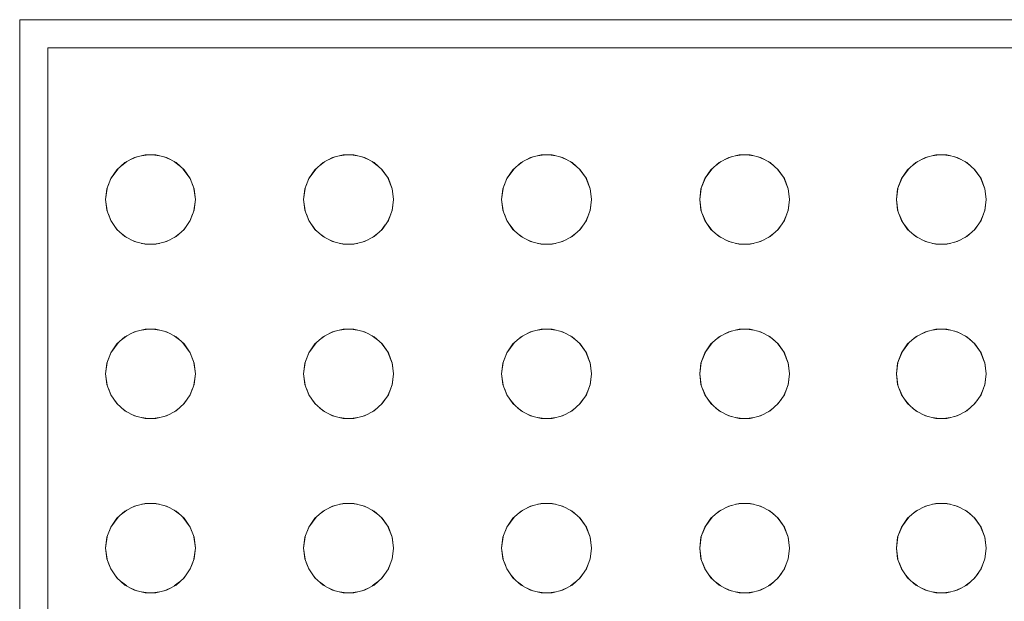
# Model space of a CAD drawing. Header units: millimetres. Extents: x 321 to 585, y -277 to 9.
# Tile 523 of 656: x 342.568 to 342.918, y -133.859 to -133.652. Entities that reach past the tile are written whole.
import ezdxf

# ---------------------------------------------------------------- set-up
doc = ezdxf.new("R2010")
doc.units = ezdxf.units.MM
doc.header["$MEASUREMENT"] = 0
doc.layers.add('IFC-Elemento construtivo genérico-Contorno', color=253, linetype='Continuous', lineweight=5)

msp = doc.modelspace()

# ---------------------------------------------------------------- linework, layer by layer
at = {"layer": 'IFC-Elemento construtivo genérico-Contorno', "lineweight": 5}
for p, q in [((342.56804, -134.14556), (342.56804, -133.65156)), ((342.56804, -133.65156), (343.92804, -133.65156)), ((342.57804, -134.14156), (342.57804, -133.66156)), ((342.57804, -133.66156), (343.91804, -133.66156)), ((342.60262, -133.70495), (342.60551, -133.70239)), ((342.60425, -133.7035), (342.60613, -133.70207)), ((342.60551, -133.70239), (342.60892, -133.7006)), ((342.60765, -133.70127), (342.60975, -133.7004)), ((342.60892, -133.7006), (342.61267, -133.69967)), ((342.61148, -133.69997), (342.61371, -133.69967)), ((342.61267, -133.69967), (342.61652, -133.69967)), ((342.61548, -133.69967), (342.61771, -133.69997)), ((342.61652, -133.69967), (342.62027, -133.7006)), ((342.61944, -133.7004), (342.62154, -133.70127)), ((342.62027, -133.7006), (342.62368, -133.70239)), ((342.62306, -133.70207), (342.62494, -133.7035)), ((342.62368, -133.70239), (342.62657, -133.70495)), ((342.67311, -133.70495), (342.676, -133.70239)), ((342.67475, -133.7035), (342.67662, -133.70207)), ((342.676, -133.70239), (342.67941, -133.7006)), ((342.67814, -133.70127), (342.68024, -133.7004)), ((342.67941, -133.7006), (342.68316, -133.69967)), ((342.68197, -133.69997), (342.6842, -133.69967)), ((342.68316, -133.69967), (342.68701, -133.69967)), ((342.68597, -133.69967), (342.6882, -133.69997)), ((342.68701, -133.69967), (342.69076, -133.7006)), ((342.68994, -133.7004), (342.69203, -133.70127)), ((342.69076, -133.7006), (342.69417, -133.70239)), ((342.69355, -133.70207), (342.69543, -133.7035)), ((342.69417, -133.70239), (342.69706, -133.70495)), ((342.7436, -133.70495), (342.74649, -133.70239)), ((342.74523, -133.70351), (342.74711, -133.70207)), ((342.74649, -133.70239), (342.7499, -133.7006)), ((342.74863, -133.70127), (342.75073, -133.7004)), ((342.7499, -133.7006), (342.75365, -133.69967)), ((342.75246, -133.69997), (342.75469, -133.69967)), ((342.75365, -133.69967), (342.75751, -133.69967)), ((342.75647, -133.69967), (342.7587, -133.69997)), ((342.75751, -133.69967), (342.76125, -133.7006)), ((342.76043, -133.7004), (342.76253, -133.70127)), ((342.76125, -133.7006), (342.76467, -133.70239)), ((342.76405, -133.70207), (342.76592, -133.7035)), ((342.76467, -133.70239), (342.76755, -133.70495)), ((342.81409, -133.70495), (342.81698, -133.70239)), ((342.81573, -133.7035), (342.8176, -133.70207)), ((342.81698, -133.70239), (342.8204, -133.7006)), ((342.81912, -133.70128), (342.82122, -133.7004)), ((342.8204, -133.7006), (342.82414, -133.69967)), ((342.82295, -133.69997), (342.82518, -133.69967)), ((342.82414, -133.69967), (342.828, -133.69967)), ((342.82696, -133.69967), (342.82918, -133.69997)), ((342.828, -133.69967), (342.83174, -133.7006)), ((342.83092, -133.7004), (342.83302, -133.70127)), ((342.83174, -133.7006), (342.83516, -133.70239)), ((342.83454, -133.70207), (342.83641, -133.7035)), ((342.83516, -133.70239), (342.83805, -133.70495)), ((342.88409, -133.70495), (342.88698, -133.70239)), ((342.88573, -133.7035), (342.8876, -133.70207)), ((342.88698, -133.70239), (342.8904, -133.7006)), ((342.88912, -133.70128), (342.89122, -133.7004)), ((342.8904, -133.7006), (342.89414, -133.69967)), ((342.89295, -133.69997), (342.89518, -133.69967)), ((342.89414, -133.69967), (342.898, -133.69967)), ((342.89696, -133.69967), (342.89918, -133.69997)), ((342.898, -133.69967), (342.90174, -133.7006)), ((342.90092, -133.7004), (342.90302, -133.70127)), ((342.90174, -133.7006), (342.90516, -133.70239)), ((342.90454, -133.70207), (342.90641, -133.7035)), ((342.90516, -133.70239), (342.90805, -133.70495)), ((342.60043, -133.70812), (342.60303, -133.70458)), ((342.60043, -133.70812), (342.60262, -133.70495)), ((342.62615, -133.70458), (342.62876, -133.70812)), ((342.62657, -133.70495), (342.62876, -133.70812)), ((342.67092, -133.70812), (342.67353, -133.70458)), ((342.67092, -133.70812), (342.67311, -133.70495)), ((342.69665, -133.70458), (342.69925, -133.70812)), ((342.69706, -133.70495), (342.69925, -133.70812)), ((342.74141, -133.70812), (342.74402, -133.70458)), ((342.74141, -133.70812), (342.7436, -133.70495)), ((342.76714, -133.70458), (342.76975, -133.70812)), ((342.76755, -133.70495), (342.76975, -133.70812)), ((342.8119, -133.70812), (342.81451, -133.70458)), ((342.8119, -133.70812), (342.81409, -133.70495)), ((342.83763, -133.70458), (342.84024, -133.70812)), ((342.83805, -133.70495), (342.84024, -133.70812)), ((342.8819, -133.70812), (342.88451, -133.70458)), ((342.8819, -133.70812), (342.88409, -133.70495)), ((342.90763, -133.70458), (342.91024, -133.70812)), ((342.90805, -133.70495), (342.91024, -133.70812)), ((342.59906, -133.71174), (342.60062, -133.70787)), ((342.59906, -133.71174), (342.60043, -133.70812)), ((342.62857, -133.70787), (342.63013, -133.71174)), ((342.62876, -133.70812), (342.63013, -133.71174)), ((342.66955, -133.71174), (342.67111, -133.70787)), ((342.66955, -133.71174), (342.67092, -133.70812)), ((342.69906, -133.70787), (342.70062, -133.71174)), ((342.69925, -133.70812), (342.70062, -133.71174)), ((342.74004, -133.71174), (342.7416, -133.70787)), ((342.74004, -133.71174), (342.74141, -133.70812)), ((342.76956, -133.70787), (342.77111, -133.71174)), ((342.76975, -133.70812), (342.77111, -133.71174)), ((342.81053, -133.71174), (342.81209, -133.70787)), ((342.81053, -133.71174), (342.8119, -133.70812)), ((342.84005, -133.70787), (342.84161, -133.71174)), ((342.84024, -133.70812), (342.84161, -133.71174)), ((342.88053, -133.71174), (342.88209, -133.70787)), ((342.88053, -133.71174), (342.8819, -133.70812)), ((342.91005, -133.70787), (342.91161, -133.71174)), ((342.91024, -133.70812), (342.91161, -133.71174)), ((342.59859, -133.71556), (342.59912, -133.71159)), ((342.59859, -133.71556), (342.59906, -133.71174)), ((342.63007, -133.71159), (342.6306, -133.71556)), ((342.63013, -133.71174), (342.6306, -133.71556)), ((342.66909, -133.71556), (342.66961, -133.71159)), ((342.66909, -133.71556), (342.66955, -133.71174)), ((342.70056, -133.71159), (342.70109, -133.71556)), ((342.70062, -133.71174), (342.70109, -133.71556)), ((342.73958, -133.71556), (342.7401, -133.71159)), ((342.73958, -133.71556), (342.74004, -133.71174)), ((342.77105, -133.71159), (342.77158, -133.71556)), ((342.77111, -133.71174), (342.77158, -133.71556)), ((342.81007, -133.71556), (342.81059, -133.71159)), ((342.81007, -133.71556), (342.81053, -133.71174)), ((342.84155, -133.71159), (342.84207, -133.71556)), ((342.84161, -133.71174), (342.84207, -133.71556)), ((342.88007, -133.71556), (342.88059, -133.71159)), ((342.88007, -133.71556), (342.88053, -133.71174)), ((342.91155, -133.71159), (342.91207, -133.71556)), ((342.91161, -133.71174), (342.91207, -133.71556)), ((342.59859, -133.71556), (342.59912, -133.71955)), ((342.59859, -133.71556), (342.59906, -133.71939)), ((342.63007, -133.71955), (342.6306, -133.71556)), ((342.63013, -133.71939), (342.6306, -133.71556)), ((342.66909, -133.71556), (342.66961, -133.71955)), ((342.66909, -133.71556), (342.66955, -133.71939)), ((342.70056, -133.71955), (342.70109, -133.71556)), ((342.70062, -133.71939), (342.70109, -133.71556)), ((342.73958, -133.71556), (342.74011, -133.71955)), ((342.73958, -133.71556), (342.74004, -133.71939)), ((342.77105, -133.71955), (342.77158, -133.71556)), ((342.77111, -133.71939), (342.77158, -133.71556)), ((342.81007, -133.71556), (342.8106, -133.71955)), ((342.81007, -133.71556), (342.81053, -133.71939)), ((342.84155, -133.71955), (342.84207, -133.71556)), ((342.84161, -133.71939), (342.84207, -133.71556)), ((342.88007, -133.71556), (342.8806, -133.71955)), ((342.88007, -133.71556), (342.88053, -133.71939)), ((342.91155, -133.71955), (342.91207, -133.71556)), ((342.91161, -133.71939), (342.91207, -133.71556)), ((342.59906, -133.71939), (342.60043, -133.72299)), ((342.62876, -133.72299), (342.63013, -133.71939)), ((342.66955, -133.71939), (342.67092, -133.72299)), ((342.69925, -133.72299), (342.70062, -133.71939)), ((342.74004, -133.71939), (342.74141, -133.72299)), ((342.76975, -133.72299), (342.77111, -133.71939)), ((342.81053, -133.71939), (342.8119, -133.72299)), ((342.84024, -133.72299), (342.84161, -133.71939)), ((342.88053, -133.71939), (342.8819, -133.72299)), ((342.91024, -133.72299), (342.91161, -133.71939)), ((342.5996, -133.72081), (342.60062, -133.72327)), ((342.60043, -133.72299), (342.60262, -133.72617)), ((342.62657, -133.72617), (342.62876, -133.72299)), ((342.62857, -133.72327), (342.62959, -133.72081)), ((342.67009, -133.72081), (342.67111, -133.72327)), ((342.67092, -133.72299), (342.67311, -133.72617)), ((342.69706, -133.72617), (342.69925, -133.72299)), ((342.69907, -133.72327), (342.70008, -133.72081)), ((342.74058, -133.72081), (342.7416, -133.72327)), ((342.74141, -133.72299), (342.7436, -133.72617)), ((342.76755, -133.72617), (342.76975, -133.72299)), ((342.76956, -133.72327), (342.77058, -133.72081)), ((342.81107, -133.72081), (342.81209, -133.72327)), ((342.8119, -133.72299), (342.81409, -133.72617)), ((342.83805, -133.72617), (342.84024, -133.72299)), ((342.84005, -133.72327), (342.84107, -133.72081)), ((342.88107, -133.72081), (342.88209, -133.72327)), ((342.8819, -133.72299), (342.88409, -133.72617)), ((342.90805, -133.72617), (342.91024, -133.72299)), ((342.91005, -133.72327), (342.91107, -133.72081)), ((342.60154, -133.72461), (342.603, -133.72651)), ((342.60262, -133.72617), (342.60551, -133.72873)), ((342.62368, -133.72873), (342.62657, -133.72617)), ((342.62619, -133.72651), (342.62765, -133.72461)), ((342.67203, -133.7246), (342.67349, -133.72651)), ((342.67311, -133.72617), (342.676, -133.72873)), ((342.69417, -133.72873), (342.69706, -133.72617)), ((342.69668, -133.72651), (342.69814, -133.7246)), ((342.74251, -133.72459), (342.74399, -133.72651)), ((342.7436, -133.72617), (342.74649, -133.72873)), ((342.76467, -133.72873), (342.76755, -133.72617)), ((342.76717, -133.72651), (342.76863, -133.72461)), ((342.81301, -133.7246), (342.81448, -133.72651)), ((342.81409, -133.72617), (342.81698, -133.72873)), ((342.83516, -133.72873), (342.83805, -133.72617)), ((342.83767, -133.72651), (342.83913, -133.7246)), ((342.88301, -133.7246), (342.88448, -133.72651)), ((342.88409, -133.72617), (342.88698, -133.72873)), ((342.90516, -133.72873), (342.90805, -133.72617)), ((342.90767, -133.72651), (342.90913, -133.7246)), ((342.60428, -133.72763), (342.6061, -133.72904)), ((342.60551, -133.72873), (342.60892, -133.73052)), ((342.60765, -133.72986), (342.60978, -133.73074)), ((342.61941, -133.73074), (342.62154, -133.72986)), ((342.62027, -133.73052), (342.62368, -133.72873)), ((342.62309, -133.72904), (342.62491, -133.72763)), ((342.67477, -133.72764), (342.67659, -133.72904)), ((342.676, -133.72873), (342.67941, -133.73052)), ((342.67815, -133.72986), (342.68027, -133.73074)), ((342.6899, -133.73073), (342.69202, -133.72986)), ((342.69076, -133.73052), (342.69417, -133.72873)), ((342.69358, -133.72904), (342.6954, -133.72764)), ((342.74525, -133.72763), (342.74708, -133.72904)), ((342.74649, -133.72873), (342.7499, -133.73052)), ((342.74864, -133.72986), (342.75077, -133.73074)), ((342.76039, -133.73074), (342.76252, -133.72986)), ((342.76125, -133.73052), (342.76467, -133.72873)), ((342.76407, -133.72904), (342.7659, -133.72763)), ((342.81575, -133.72764), (342.81758, -133.72904)), ((342.81698, -133.72873), (342.8204, -133.73052)), ((342.81913, -133.72986), (342.82126, -133.73074)), ((342.83089, -133.73073), (342.83301, -133.72986)), ((342.83174, -133.73052), (342.83516, -133.72873)), ((342.83457, -133.72904), (342.83639, -133.72764)), ((342.88575, -133.72764), (342.88758, -133.72904)), ((342.88698, -133.72873), (342.8904, -133.73052)), ((342.88913, -133.72986), (342.89126, -133.73074)), ((342.90089, -133.73073), (342.90301, -133.72986)), ((342.90174, -133.73052), (342.90516, -133.72873)), ((342.90457, -133.72904), (342.90639, -133.72764)), ((342.60892, -133.73052), (342.61267, -133.73144)), ((342.61145, -133.73114), (342.61371, -133.73144)), ((342.61267, -133.73144), (342.61652, -133.73144)), ((342.61548, -133.73144), (342.61774, -133.73114)), ((342.61652, -133.73144), (342.62027, -133.73052)), ((342.67941, -133.73052), (342.68316, -133.73144)), ((342.68194, -133.73114), (342.6842, -133.73144)), ((342.68316, -133.73144), (342.68701, -133.73144)), ((342.68597, -133.73144), (342.68823, -133.73115)), ((342.68701, -133.73144), (342.69076, -133.73052)), ((342.7499, -133.73052), (342.75365, -133.73144)), ((342.75243, -133.73114), (342.75469, -133.73144)), ((342.75365, -133.73144), (342.75751, -133.73144)), ((342.75647, -133.73144), (342.75872, -133.73114)), ((342.75751, -133.73144), (342.76125, -133.73052)), ((342.8204, -133.73052), (342.82414, -133.73144)), ((342.82292, -133.73114), (342.82518, -133.73144)), ((342.82414, -133.73144), (342.828, -133.73144)), ((342.82696, -133.73144), (342.82921, -133.73115)), ((342.828, -133.73144), (342.83174, -133.73052)), ((342.8904, -133.73052), (342.89414, -133.73144)), ((342.89292, -133.73114), (342.89518, -133.73144)), ((342.89414, -133.73144), (342.898, -133.73144)), ((342.89696, -133.73144), (342.89921, -133.73115)), ((342.898, -133.73144), (342.90174, -133.73052)), ((342.60892, -133.7626), (342.61267, -133.76168)), ((342.61148, -133.76197), (342.61371, -133.76168)), ((342.61267, -133.76168), (342.61652, -133.76168)), ((342.61548, -133.76168), (342.61771, -133.76197)), ((342.61652, -133.76168), (342.62027, -133.7626)), ((342.67941, -133.7626), (342.68316, -133.76168)), ((342.68197, -133.76197), (342.6842, -133.76168)), ((342.68316, -133.76168), (342.68701, -133.76168)), ((342.68597, -133.76168), (342.6882, -133.76197)), ((342.68701, -133.76168), (342.69076, -133.7626)), ((342.7499, -133.7626), (342.75365, -133.76168)), ((342.75246, -133.76197), (342.75469, -133.76168)), ((342.75365, -133.76168), (342.75751, -133.76168)), ((342.75647, -133.76168), (342.7587, -133.76197)), ((342.75751, -133.76168), (342.76125, -133.7626)), ((342.8204, -133.7626), (342.82414, -133.76168)), ((342.82295, -133.76197), (342.82518, -133.76168)), ((342.82414, -133.76168), (342.828, -133.76168)), ((342.82696, -133.76168), (342.82918, -133.76197)), ((342.828, -133.76168), (342.83174, -133.7626)), ((342.8904, -133.7626), (342.89414, -133.76168)), ((342.89295, -133.76197), (342.89518, -133.76168)), ((342.89414, -133.76168), (342.898, -133.76168)), ((342.89696, -133.76168), (342.89918, -133.76197)), ((342.898, -133.76168), (342.90174, -133.7626)), ((342.60262, -133.76695), (342.60551, -133.76439)), ((342.60425, -133.7655), (342.60613, -133.76407)), ((342.60551, -133.76439), (342.60892, -133.7626)), ((342.60765, -133.76327), (342.60975, -133.7624)), ((342.61944, -133.7624), (342.62154, -133.76327)), ((342.62027, -133.7626), (342.62368, -133.76439)), ((342.62306, -133.76407), (342.62494, -133.7655)), ((342.62368, -133.76439), (342.62657, -133.76695)), ((342.67311, -133.76695), (342.676, -133.76439)), ((342.67475, -133.7655), (342.67662, -133.76407)), ((342.676, -133.76439), (342.67941, -133.7626)), ((342.67814, -133.76327), (342.68024, -133.7624)), ((342.68994, -133.7624), (342.69203, -133.76327)), ((342.69076, -133.7626), (342.69417, -133.76439)), ((342.69355, -133.76407), (342.69543, -133.7655)), ((342.69417, -133.76439), (342.69706, -133.76695)), ((342.7436, -133.76695), (342.74649, -133.76439)), ((342.74523, -133.76551), (342.74711, -133.76407)), ((342.74649, -133.76439), (342.7499, -133.7626)), ((342.74863, -133.76327), (342.75073, -133.7624)), ((342.76043, -133.7624), (342.76253, -133.76327)), ((342.76125, -133.7626), (342.76467, -133.76439)), ((342.76405, -133.76407), (342.76592, -133.7655)), ((342.76467, -133.76439), (342.76755, -133.76695)), ((342.81409, -133.76695), (342.81698, -133.76439)), ((342.81573, -133.7655), (342.8176, -133.76407)), ((342.81698, -133.76439), (342.8204, -133.7626)), ((342.81912, -133.76328), (342.82122, -133.7624)), ((342.83092, -133.7624), (342.83302, -133.76327)), ((342.83174, -133.7626), (342.83516, -133.76439)), ((342.83454, -133.76407), (342.83641, -133.7655)), ((342.83516, -133.76439), (342.83805, -133.76695)), ((342.88409, -133.76695), (342.88698, -133.76439)), ((342.88573, -133.7655), (342.8876, -133.76407)), ((342.88698, -133.76439), (342.8904, -133.7626)), ((342.88912, -133.76328), (342.89122, -133.7624)), ((342.90092, -133.7624), (342.90302, -133.76327)), ((342.90174, -133.7626), (342.90516, -133.76439)), ((342.90454, -133.76407), (342.90641, -133.7655)), ((342.90516, -133.76439), (342.90805, -133.76695)), ((342.60043, -133.77012), (342.60303, -133.76658)), ((342.60043, -133.77012), (342.60262, -133.76695)), ((342.62615, -133.76658), (342.62876, -133.77012)), ((342.62657, -133.76695), (342.62876, -133.77012)), ((342.67092, -133.77012), (342.67353, -133.76658)), ((342.67092, -133.77012), (342.67311, -133.76695)), ((342.69665, -133.76658), (342.69925, -133.77012)), ((342.69706, -133.76695), (342.69925, -133.77012)), ((342.74141, -133.77012), (342.74402, -133.76658)), ((342.74141, -133.77012), (342.7436, -133.76695)), ((342.76714, -133.76658), (342.76975, -133.77012)), ((342.76755, -133.76695), (342.76975, -133.77012)), ((342.8119, -133.77012), (342.81451, -133.76658)), ((342.8119, -133.77012), (342.81409, -133.76695)), ((342.83763, -133.76658), (342.84024, -133.77012)), ((342.83805, -133.76695), (342.84024, -133.77012)), ((342.8819, -133.77012), (342.88451, -133.76658)), ((342.8819, -133.77012), (342.88409, -133.76695)), ((342.90763, -133.76658), (342.91024, -133.77012)), ((342.90805, -133.76695), (342.91024, -133.77012)), ((342.59906, -133.77374), (342.60061, -133.76988)), ((342.59906, -133.77374), (342.60043, -133.77012)), ((342.62858, -133.76988), (342.63013, -133.77374)), ((342.62876, -133.77012), (342.63013, -133.77374)), ((342.66955, -133.77374), (342.6711, -133.76988)), ((342.66955, -133.77374), (342.67092, -133.77012)), ((342.69907, -133.76988), (342.70062, -133.77374)), ((342.69925, -133.77012), (342.70062, -133.77374)), ((342.74004, -133.77374), (342.74159, -133.76988)), ((342.74004, -133.77374), (342.74141, -133.77012)), ((342.76956, -133.76988), (342.77111, -133.77374)), ((342.76975, -133.77012), (342.77111, -133.77374)), ((342.81053, -133.77374), (342.81209, -133.76988)), ((342.81053, -133.77374), (342.8119, -133.77012)), ((342.84006, -133.76988), (342.84161, -133.77374)), ((342.84024, -133.77012), (342.84161, -133.77374)), ((342.88053, -133.77374), (342.88209, -133.76988)), ((342.88053, -133.77374), (342.8819, -133.77012)), ((342.91006, -133.76988), (342.91161, -133.77374)), ((342.91024, -133.77012), (342.91161, -133.77374)), ((342.59859, -133.77757), (342.59912, -133.77359)), ((342.59859, -133.77757), (342.59906, -133.77374)), ((342.63007, -133.77359), (342.6306, -133.77757)), ((342.63013, -133.77374), (342.6306, -133.77757)), ((342.66909, -133.77757), (342.66961, -133.77359)), ((342.66909, -133.77757), (342.66955, -133.77374)), ((342.70056, -133.77359), (342.70109, -133.77757)), ((342.70062, -133.77374), (342.70109, -133.77757)), ((342.73958, -133.77757), (342.7401, -133.77359)), ((342.73958, -133.77757), (342.74004, -133.77374)), ((342.77105, -133.77359), (342.77158, -133.77757)), ((342.77111, -133.77374), (342.77158, -133.77757)), ((342.81007, -133.77757), (342.81059, -133.77359)), ((342.81007, -133.77757), (342.81053, -133.77374)), ((342.84155, -133.77359), (342.84207, -133.77757)), ((342.84161, -133.77374), (342.84207, -133.77757)), ((342.88007, -133.77757), (342.88059, -133.77359)), ((342.88007, -133.77757), (342.88053, -133.77374)), ((342.91155, -133.77359), (342.91207, -133.77757)), ((342.91161, -133.77374), (342.91207, -133.77757)), ((342.59859, -133.77757), (342.59912, -133.78155)), ((342.59859, -133.77757), (342.59906, -133.78139)), ((342.63007, -133.78155), (342.6306, -133.77757)), ((342.63013, -133.78139), (342.6306, -133.77757)), ((342.66909, -133.77757), (342.66961, -133.78155)), ((342.66909, -133.77757), (342.66955, -133.78139)), ((342.70056, -133.78155), (342.70109, -133.77757)), ((342.70062, -133.78139), (342.70109, -133.77757)), ((342.73958, -133.77757), (342.74011, -133.78155)), ((342.73958, -133.77757), (342.74004, -133.78139)), ((342.77105, -133.78155), (342.77158, -133.77757)), ((342.77111, -133.78139), (342.77158, -133.77757)), ((342.81007, -133.77757), (342.8106, -133.78155)), ((342.81007, -133.77757), (342.81053, -133.78139)), ((342.84155, -133.78155), (342.84207, -133.77757)), ((342.84161, -133.78139), (342.84207, -133.77757)), ((342.88007, -133.77757), (342.8806, -133.78155)), ((342.88007, -133.77757), (342.88053, -133.78139)), ((342.91155, -133.78155), (342.91207, -133.77757)), ((342.91161, -133.78139), (342.91207, -133.77757)), ((342.59906, -133.78139), (342.60043, -133.785)), ((342.5996, -133.78281), (342.60062, -133.78527)), ((342.62857, -133.78527), (342.62959, -133.78281)), ((342.62876, -133.785), (342.63013, -133.78139)), ((342.66955, -133.78139), (342.67092, -133.785)), ((342.67009, -133.78281), (342.67111, -133.78527)), ((342.69907, -133.78527), (342.70008, -133.78281)), ((342.69925, -133.785), (342.70062, -133.78139)), ((342.74004, -133.78139), (342.74141, -133.785)), ((342.74058, -133.78281), (342.7416, -133.78527)), ((342.76956, -133.78527), (342.77058, -133.78281)), ((342.76975, -133.785), (342.77111, -133.78139)), ((342.81053, -133.78139), (342.8119, -133.785)), ((342.81107, -133.78281), (342.81209, -133.78527)), ((342.84005, -133.78527), (342.84107, -133.78281)), ((342.84024, -133.785), (342.84161, -133.78139)), ((342.88053, -133.78139), (342.8819, -133.785)), ((342.88107, -133.78281), (342.88209, -133.78527)), ((342.91005, -133.78527), (342.91107, -133.78281)), ((342.91024, -133.785), (342.91161, -133.78139)), ((342.60043, -133.785), (342.60262, -133.78817)), ((342.62657, -133.78817), (342.62876, -133.785)), ((342.67092, -133.785), (342.67311, -133.78817)), ((342.69706, -133.78817), (342.69925, -133.785)), ((342.74141, -133.785), (342.7436, -133.78817)), ((342.74251, -133.78659), (342.74399, -133.78851)), ((342.76755, -133.78817), (342.76975, -133.785)), ((342.8119, -133.785), (342.81409, -133.78817)), ((342.83805, -133.78817), (342.84024, -133.785)), ((342.8819, -133.785), (342.88409, -133.78817)), ((342.90805, -133.78817), (342.91024, -133.785)), ((342.60154, -133.78661), (342.603, -133.78851)), ((342.60262, -133.78817), (342.60551, -133.79073)), ((342.60428, -133.78964), (342.6061, -133.79104)), ((342.62309, -133.79104), (342.62491, -133.78964)), ((342.62368, -133.79073), (342.62657, -133.78817)), ((342.62619, -133.78851), (342.62765, -133.78661)), ((342.67203, -133.7866), (342.67349, -133.78851)), ((342.67311, -133.78817), (342.676, -133.79073)), ((342.67477, -133.78965), (342.67659, -133.79104)), ((342.69358, -133.79104), (342.6954, -133.78965)), ((342.69417, -133.79073), (342.69706, -133.78817)), ((342.69668, -133.78851), (342.69814, -133.7866)), ((342.7436, -133.78817), (342.74649, -133.79073)), ((342.74525, -133.78964), (342.74708, -133.79104)), ((342.76407, -133.79104), (342.7659, -133.78964)), ((342.76467, -133.79073), (342.76755, -133.78817)), ((342.76717, -133.78851), (342.76863, -133.78661)), ((342.81301, -133.7866), (342.81448, -133.78851)), ((342.81409, -133.78817), (342.81698, -133.79073)), ((342.81575, -133.78965), (342.81758, -133.79104)), ((342.83457, -133.79104), (342.83639, -133.78965)), ((342.83516, -133.79073), (342.83805, -133.78817)), ((342.83767, -133.78851), (342.83913, -133.7866)), ((342.88301, -133.7866), (342.88448, -133.78851)), ((342.88409, -133.78817), (342.88698, -133.79073)), ((342.88575, -133.78965), (342.88758, -133.79104)), ((342.90457, -133.79104), (342.90639, -133.78965)), ((342.90516, -133.79073), (342.90805, -133.78817)), ((342.90767, -133.78851), (342.90913, -133.7866)), ((342.60551, -133.79073), (342.60892, -133.79253)), ((342.60765, -133.79186), (342.60978, -133.79274)), ((342.60892, -133.79253), (342.61267, -133.79344)), ((342.61145, -133.79314), (342.61371, -133.79344)), ((342.61267, -133.79344), (342.61652, -133.79344)), ((342.61548, -133.79344), (342.61774, -133.79314)), ((342.61652, -133.79344), (342.62027, -133.79253)), ((342.61941, -133.79274), (342.62154, -133.79186)), ((342.62027, -133.79253), (342.62368, -133.79073)), ((342.676, -133.79073), (342.67941, -133.79253)), ((342.67815, -133.79186), (342.68027, -133.79274)), ((342.67941, -133.79253), (342.68316, -133.79344)), ((342.68194, -133.79314), (342.6842, -133.79344)), ((342.68316, -133.79344), (342.68701, -133.79344)), ((342.68597, -133.79344), (342.68823, -133.79315)), ((342.68701, -133.79344), (342.69076, -133.79253)), ((342.6899, -133.79273), (342.69202, -133.79186)), ((342.69076, -133.79253), (342.69417, -133.79073)), ((342.74649, -133.79073), (342.7499, -133.79253)), ((342.74864, -133.79186), (342.75077, -133.79274)), ((342.7499, -133.79253), (342.75365, -133.79344)), ((342.75243, -133.79314), (342.75469, -133.79344)), ((342.75365, -133.79344), (342.75751, -133.79344)), ((342.75647, -133.79344), (342.75872, -133.79314)), ((342.75751, -133.79344), (342.76125, -133.79253)), ((342.76039, -133.79274), (342.76252, -133.79186)), ((342.76125, -133.79253), (342.76467, -133.79073)), ((342.81698, -133.79073), (342.8204, -133.79253)), ((342.81913, -133.79186), (342.82126, -133.79274)), ((342.8204, -133.79253), (342.82414, -133.79344)), ((342.82292, -133.79314), (342.82518, -133.79344)), ((342.82414, -133.79344), (342.828, -133.79344)), ((342.82696, -133.79344), (342.82921, -133.79315)), ((342.828, -133.79344), (342.83174, -133.79253)), ((342.83089, -133.79273), (342.83301, -133.79186)), ((342.83174, -133.79253), (342.83516, -133.79073)), ((342.88698, -133.79073), (342.8904, -133.79253)), ((342.88913, -133.79186), (342.89126, -133.79274)), ((342.8904, -133.79253), (342.89414, -133.79344)), ((342.89292, -133.79314), (342.89518, -133.79344)), ((342.89414, -133.79344), (342.898, -133.79344)), ((342.89696, -133.79344), (342.89921, -133.79315)), ((342.898, -133.79344), (342.90174, -133.79253)), ((342.90089, -133.79273), (342.90301, -133.79186)), ((342.90174, -133.79253), (342.90516, -133.79073)), ((342.60551, -133.82639), (342.60892, -133.82461)), ((342.60765, -133.82527), (342.60975, -133.8244)), ((342.60892, -133.82461), (342.61267, -133.82368)), ((342.61148, -133.82397), (342.61371, -133.82368)), ((342.61267, -133.82368), (342.61652, -133.82368)), ((342.61548, -133.82368), (342.61771, -133.82397)), ((342.61652, -133.82368), (342.62027, -133.82461)), ((342.61944, -133.8244), (342.62154, -133.82527)), ((342.62027, -133.82461), (342.62368, -133.82639)), ((342.676, -133.82639), (342.67941, -133.82461)), ((342.67814, -133.82527), (342.68024, -133.8244)), ((342.67941, -133.82461), (342.68316, -133.82368)), ((342.68197, -133.82397), (342.6842, -133.82368)), ((342.68316, -133.82368), (342.68701, -133.82368)), ((342.68597, -133.82368), (342.6882, -133.82397)), ((342.68701, -133.82368), (342.69076, -133.82461)), ((342.68994, -133.8244), (342.69203, -133.82527)), ((342.69076, -133.82461), (342.69417, -133.82639)), ((342.74649, -133.82639), (342.7499, -133.82461)), ((342.74863, -133.82527), (342.75073, -133.8244)), ((342.7499, -133.82461), (342.75365, -133.82368)), ((342.75246, -133.82397), (342.75469, -133.82368)), ((342.75365, -133.82368), (342.75751, -133.82368)), ((342.75647, -133.82368), (342.7587, -133.82397)), ((342.75751, -133.82368), (342.76125, -133.82461)), ((342.76043, -133.8244), (342.76253, -133.82527)), ((342.76125, -133.82461), (342.76467, -133.82639)), ((342.81698, -133.82639), (342.8204, -133.82461)), ((342.81912, -133.82528), (342.82122, -133.8244)), ((342.8204, -133.82461), (342.82414, -133.82368)), ((342.82295, -133.82397), (342.82518, -133.82368)), ((342.82414, -133.82368), (342.828, -133.82368)), ((342.82696, -133.82368), (342.82918, -133.82397)), ((342.828, -133.82368), (342.83174, -133.82461)), ((342.83092, -133.8244), (342.83302, -133.82527)), ((342.83174, -133.82461), (342.83516, -133.82639)), ((342.88698, -133.82639), (342.8904, -133.82461)), ((342.88912, -133.82528), (342.89122, -133.8244)), ((342.8904, -133.82461), (342.89414, -133.82368)), ((342.89295, -133.82397), (342.89518, -133.82368)), ((342.89414, -133.82368), (342.898, -133.82368)), ((342.89696, -133.82368), (342.89918, -133.82397)), ((342.898, -133.82368), (342.90174, -133.82461)), ((342.90092, -133.8244), (342.90302, -133.82527)), ((342.90174, -133.82461), (342.90516, -133.82639)), ((342.60043, -133.83213), (342.60303, -133.82858)), ((342.60262, -133.82895), (342.60551, -133.82639)), ((342.60425, -133.82751), (342.60613, -133.82607)), ((342.62306, -133.82607), (342.62494, -133.82751)), ((342.62368, -133.82639), (342.62657, -133.82895)), ((342.62615, -133.82858), (342.62876, -133.83213)), ((342.67092, -133.83213), (342.67353, -133.82858)), ((342.67311, -133.82895), (342.676, -133.82639)), ((342.67475, -133.82751), (342.67662, -133.82607)), ((342.69355, -133.82607), (342.69543, -133.82751)), ((342.69417, -133.82639), (342.69706, -133.82895)), ((342.69665, -133.82858), (342.69925, -133.83213)), ((342.74141, -133.83213), (342.74402, -133.82858)), ((342.7436, -133.82895), (342.74649, -133.82639)), ((342.74523, -133.82752), (342.74711, -133.82607)), ((342.76405, -133.82607), (342.76592, -133.82751)), ((342.76467, -133.82639), (342.76755, -133.82895)), ((342.76714, -133.82858), (342.76975, -133.83213)), ((342.8119, -133.83213), (342.81451, -133.82858)), ((342.81409, -133.82895), (342.81698, -133.82639)), ((342.81573, -133.82751), (342.8176, -133.82607)), ((342.83454, -133.82607), (342.83641, -133.82751)), ((342.83516, -133.82639), (342.83805, -133.82895)), ((342.83763, -133.82858), (342.84024, -133.83213)), ((342.8819, -133.83213), (342.88451, -133.82858)), ((342.88409, -133.82895), (342.88698, -133.82639)), ((342.88573, -133.82751), (342.8876, -133.82607)), ((342.90454, -133.82607), (342.90641, -133.82751)), ((342.90516, -133.82639), (342.90805, -133.82895)), ((342.90763, -133.82858), (342.91024, -133.83213)), ((342.59906, -133.83573), (342.60061, -133.83188)), ((342.59906, -133.83573), (342.60043, -133.83213)), ((342.60043, -133.83213), (342.60262, -133.82895)), ((342.62657, -133.82895), (342.62876, -133.83213)), ((342.62858, -133.83188), (342.63013, -133.83573)), ((342.62876, -133.83213), (342.63013, -133.83573)), ((342.66955, -133.83573), (342.6711, -133.83188)), ((342.66955, -133.83573), (342.67092, -133.83213)), ((342.67092, -133.83213), (342.67311, -133.82895)), ((342.69706, -133.82895), (342.69925, -133.83213)), ((342.69907, -133.83188), (342.70062, -133.83573)), ((342.69925, -133.83213), (342.70062, -133.83573)), ((342.74004, -133.83573), (342.74159, -133.83188)), ((342.74004, -133.83573), (342.74141, -133.83213)), ((342.74141, -133.83213), (342.7436, -133.82895)), ((342.76755, -133.82895), (342.76975, -133.83213)), ((342.76957, -133.83188), (342.77111, -133.83573)), ((342.76975, -133.83213), (342.77111, -133.83573)), ((342.81053, -133.83573), (342.81209, -133.83188)), ((342.81053, -133.83573), (342.8119, -133.83213)), ((342.8119, -133.83213), (342.81409, -133.82895)), ((342.83805, -133.82895), (342.84024, -133.83213)), ((342.84006, -133.83188), (342.84161, -133.83573)), ((342.84024, -133.83213), (342.84161, -133.83573)), ((342.88053, -133.83573), (342.88209, -133.83188)), ((342.88053, -133.83573), (342.8819, -133.83213)), ((342.8819, -133.83213), (342.88409, -133.82895)), ((342.90805, -133.82895), (342.91024, -133.83213)), ((342.91006, -133.83188), (342.91161, -133.83573)), ((342.91024, -133.83213), (342.91161, -133.83573)), ((342.59859, -133.83956), (342.59912, -133.83558)), ((342.63007, -133.83558), (342.6306, -133.83956)), ((342.66909, -133.83956), (342.66961, -133.83558)), ((342.70056, -133.83558), (342.70109, -133.83956)), ((342.73958, -133.83956), (342.7401, -133.83558)), ((342.77105, -133.83558), (342.77158, -133.83956)), ((342.81007, -133.83956), (342.81059, -133.83558)), ((342.84155, -133.83558), (342.84207, -133.83956)), ((342.88007, -133.83956), (342.88059, -133.83558)), ((342.91155, -133.83558), (342.91207, -133.83956)), ((342.59859, -133.83956), (342.59906, -133.83573)), ((342.63013, -133.83573), (342.6306, -133.83956)), ((342.66909, -133.83956), (342.66955, -133.83573)), ((342.70062, -133.83573), (342.70109, -133.83956)), ((342.73958, -133.83956), (342.74004, -133.83573)), ((342.77111, -133.83573), (342.77158, -133.83956)), ((342.81007, -133.83956), (342.81053, -133.83573)), ((342.84161, -133.83573), (342.84207, -133.83956)), ((342.88007, -133.83956), (342.88053, -133.83573)), ((342.91161, -133.83573), (342.91207, -133.83956)), ((342.59859, -133.83956), (342.59912, -133.84356)), ((342.59859, -133.83956), (342.59906, -133.8434)), ((342.63007, -133.84356), (342.6306, -133.83956)), ((342.63013, -133.8434), (342.6306, -133.83956)), ((342.66909, -133.83956), (342.66961, -133.84356)), ((342.66909, -133.83956), (342.66955, -133.8434)), ((342.70056, -133.84356), (342.70109, -133.83956)), ((342.70062, -133.8434), (342.70109, -133.83956)), ((342.73958, -133.83956), (342.74011, -133.84356)), ((342.73958, -133.83956), (342.74004, -133.8434)), ((342.77105, -133.84356), (342.77158, -133.83956)), ((342.77111, -133.8434), (342.77158, -133.83956)), ((342.81007, -133.83956), (342.8106, -133.84356)), ((342.81007, -133.83956), (342.81053, -133.8434)), ((342.84154, -133.84356), (342.84207, -133.83956)), ((342.84161, -133.8434), (342.84207, -133.83956)), ((342.88007, -133.83956), (342.8806, -133.84356)), ((342.88007, -133.83956), (342.88053, -133.8434)), ((342.91154, -133.84356), (342.91207, -133.83956)), ((342.91161, -133.8434), (342.91207, -133.83956)), ((342.59906, -133.8434), (342.60043, -133.847)), ((342.59956, -133.84472), (342.60062, -133.84727)), ((342.62857, -133.84727), (342.62963, -133.84472)), ((342.62876, -133.847), (342.63013, -133.8434)), ((342.66955, -133.8434), (342.67092, -133.847)), ((342.67006, -133.84473), (342.67111, -133.84727)), ((342.69906, -133.84727), (342.70011, -133.84473)), ((342.69925, -133.847), (342.70062, -133.8434)), ((342.74004, -133.8434), (342.74141, -133.847)), ((342.74055, -133.84472), (342.7416, -133.84727)), ((342.76956, -133.84727), (342.77061, -133.84472)), ((342.76975, -133.847), (342.77111, -133.8434)), ((342.81053, -133.8434), (342.8119, -133.847)), ((342.81104, -133.84473), (342.81209, -133.84727)), ((342.84005, -133.84727), (342.8411, -133.84473)), ((342.84024, -133.847), (342.84161, -133.8434)), ((342.88053, -133.8434), (342.8819, -133.847)), ((342.88104, -133.84473), (342.88209, -133.84727)), ((342.91005, -133.84727), (342.9111, -133.84473)), ((342.91024, -133.847), (342.91161, -133.8434)), ((342.60043, -133.847), (342.60262, -133.85017)), ((342.60154, -133.84861), (342.603, -133.85051)), ((342.62619, -133.85051), (342.62765, -133.84861)), ((342.62657, -133.85017), (342.62876, -133.847)), ((342.67092, -133.847), (342.67311, -133.85017)), ((342.67203, -133.8486), (342.67349, -133.85051)), ((342.69668, -133.85051), (342.69814, -133.8486)), ((342.69706, -133.85017), (342.69925, -133.847)), ((342.74141, -133.847), (342.7436, -133.85017)), ((342.74251, -133.84859), (342.74399, -133.85051)), ((342.76717, -133.85051), (342.76863, -133.84861)), ((342.76755, -133.85017), (342.76975, -133.847)), ((342.8119, -133.847), (342.81409, -133.85017)), ((342.81301, -133.8486), (342.81448, -133.85051)), ((342.83767, -133.85051), (342.83913, -133.8486)), ((342.83805, -133.85017), (342.84024, -133.847)), ((342.8819, -133.847), (342.88409, -133.85017)), ((342.88301, -133.8486), (342.88448, -133.85051)), ((342.90767, -133.85051), (342.90913, -133.8486)), ((342.90805, -133.85017), (342.91024, -133.847)), ((342.60262, -133.85017), (342.60551, -133.85273)), ((342.60425, -133.85162), (342.60613, -133.85305)), ((342.60551, -133.85273), (342.60892, -133.85452)), ((342.62027, -133.85452), (342.62368, -133.85273)), ((342.62306, -133.85305), (342.62494, -133.85162)), ((342.62368, -133.85273), (342.62657, -133.85017)), ((342.67311, -133.85017), (342.676, -133.85273)), ((342.67475, -133.85162), (342.67662, -133.85305)), ((342.676, -133.85273), (342.67941, -133.85452)), ((342.69076, -133.85452), (342.69417, -133.85273)), ((342.69355, -133.85305), (342.69543, -133.85162)), ((342.69417, -133.85273), (342.69706, -133.85017)), ((342.7436, -133.85017), (342.74649, -133.85273)), ((342.74523, -133.85161), (342.74711, -133.85305)), ((342.74649, -133.85273), (342.7499, -133.85452)), ((342.76125, -133.85452), (342.76467, -133.85273)), ((342.76405, -133.85305), (342.76592, -133.85162)), ((342.76467, -133.85273), (342.76755, -133.85017)), ((342.81409, -133.85017), (342.81698, -133.85273)), ((342.81573, -133.85162), (342.8176, -133.85305)), ((342.81698, -133.85273), (342.8204, -133.85452)), ((342.83174, -133.85452), (342.83516, -133.85273)), ((342.83454, -133.85305), (342.83641, -133.85162)), ((342.83516, -133.85273), (342.83805, -133.85017)), ((342.88409, -133.85017), (342.88698, -133.85273)), ((342.88573, -133.85162), (342.8876, -133.85305)), ((342.88698, -133.85273), (342.8904, -133.85452)), ((342.90174, -133.85452), (342.90516, -133.85273)), ((342.90454, -133.85305), (342.90641, -133.85162)), ((342.90516, -133.85273), (342.90805, -133.85017)), ((342.60765, -133.85385), (342.60975, -133.85472)), ((342.60892, -133.85452), (342.61267, -133.85545)), ((342.61148, -133.85515), (342.61371, -133.85545)), ((342.61267, -133.85545), (342.61652, -133.85545)), ((342.61548, -133.85545), (342.61771, -133.85515)), ((342.61652, -133.85545), (342.62027, -133.85452)), ((342.61944, -133.85472), (342.62154, -133.85385)), ((342.67814, -133.85385), (342.68024, -133.85472)), ((342.67941, -133.85452), (342.68316, -133.85545)), ((342.68197, -133.85515), (342.6842, -133.85545)), ((342.68316, -133.85545), (342.68701, -133.85545)), ((342.68597, -133.85545), (342.6882, -133.85515)), ((342.68701, -133.85545), (342.69076, -133.85452)), ((342.68994, -133.85472), (342.69203, -133.85385)), ((342.74863, -133.85385), (342.75073, -133.85472)), ((342.7499, -133.85452), (342.75365, -133.85545)), ((342.75246, -133.85515), (342.75469, -133.85545)), ((342.75365, -133.85545), (342.75751, -133.85545)), ((342.75647, -133.85545), (342.7587, -133.85515)), ((342.75751, -133.85545), (342.76125, -133.85452)), ((342.76043, -133.85472), (342.76253, -133.85385)), ((342.81912, -133.85384), (342.82122, -133.85472)), ((342.8204, -133.85452), (342.82414, -133.85545)), ((342.82295, -133.85515), (342.82518, -133.85545)), ((342.82414, -133.85545), (342.828, -133.85545)), ((342.82696, -133.85545), (342.82918, -133.85515)), ((342.828, -133.85545), (342.83174, -133.85452)), ((342.83092, -133.85472), (342.83302, -133.85385)), ((342.88912, -133.85384), (342.89122, -133.85472)), ((342.8904, -133.85452), (342.89414, -133.85545)), ((342.89295, -133.85515), (342.89518, -133.85545)), ((342.89414, -133.85545), (342.898, -133.85545)), ((342.89696, -133.85545), (342.89918, -133.85515)), ((342.898, -133.85545), (342.90174, -133.85452)), ((342.90092, -133.85472), (342.90302, -133.85385))]:
    msp.add_line(p, q, dxfattribs=at)

doc.saveas('drawing.dxf')
